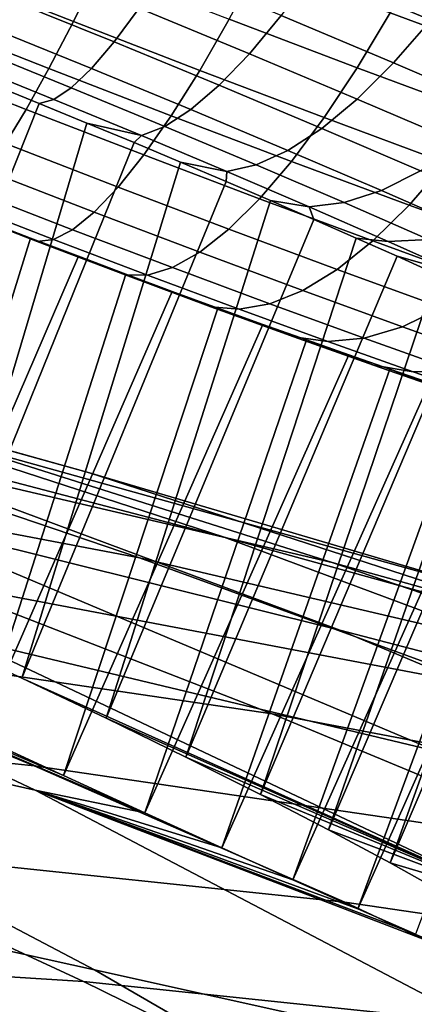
# Model space of a CAD drawing. Header units: metres. Extents: x -166 to 33, y -71 to 34.
# Tile 308 of 332: x 12.838 to 13.427, y 20.134 to 21.606. Entities that reach past the tile are written whole.
import ezdxf

# ---------------------------------------------------------------- set-up
doc = ezdxf.new("R2010")
doc.units = ezdxf.units.M
doc.layers.add('solid_12208131', color=7, linetype='CONTINUOUS')

msp = doc.modelspace()

# ---------------------------------------------------------------- linework, layer by layer
at = {"layer": 'solid_12208131'}
for points in [[(12.917951, 21.602783, 12.691736), (12.727731, 21.677576, 12.679004), (12.761018, 21.758171, 12.608312), (12.956645, 21.681252, 12.621406)], [(13.277164, 21.678452, 17.095024), (13.451781, 21.604919, 17.037233), (13.507635, 21.677576, 17.102057), (13.327106, 21.753599, 17.161802)], [(13.582302, 21.544916, 12.715319), (13.391313, 21.615997, 12.645312), (13.43986, 21.705233, 12.597553), (13.634258, 21.632883, 12.668809)], [(12.819239, 21.637478, 16.899273), (12.978903, 21.572529, 16.879026), (13.016006, 21.62291, 16.972223), (12.848232, 21.691158, 16.993498)], [(13.342054, 21.533667, 12.703588), (13.150846, 21.606215, 12.653251), (13.195688, 21.690222, 12.593812), (13.391313, 21.615997, 12.645312)], [(12.881408, 21.532576, 12.771336), (12.697417, 21.604919, 12.75902), (12.727731, 21.677576, 12.679004), (12.917951, 21.602783, 12.691736)], [(13.106783, 21.529821, 12.7227), (12.917951, 21.602783, 12.691736), (12.956645, 21.681252, 12.621406), (13.150846, 21.606215, 12.653251)], [(13.228235, 21.61186, 17.019049), (13.055878, 21.68318, 17.058121), (13.016006, 21.62291, 16.972223), (13.180936, 21.554663, 16.934834)], [(13.228235, 21.61186, 17.019049), (13.396235, 21.541115, 16.963448), (13.451781, 21.604919, 17.037233), (13.277164, 21.678452, 17.095024)], [(12.793933, 21.594141, 16.798862), (12.945038, 21.532673, 16.779701), (12.978903, 21.572529, 16.879026), (12.819239, 21.637478, 16.899273)], [(13.180936, 21.554663, 16.934834), (13.016006, 21.62291, 16.972223), (12.978903, 21.572529, 16.879026), (13.135862, 21.50758, 16.843443)], [(13.528733, 21.464191, 12.772015), (13.342054, 21.533667, 12.703588), (13.391313, 21.615997, 12.645312), (13.582302, 21.544916, 12.715319)], [(12.847476, 21.471512, 12.859202), (12.670457, 21.541115, 12.847354), (12.697417, 21.604919, 12.75902), (12.881408, 21.532576, 12.771336)], [(13.064056, 21.462004, 12.801286), (12.881408, 21.532576, 12.771336), (12.917951, 21.602783, 12.691736), (13.106783, 21.529821, 12.7227)], [(13.292706, 21.459278, 12.771646), (13.106783, 21.529821, 12.7227), (13.150846, 21.606215, 12.653251), (13.342054, 21.533667, 12.703588)], [(13.180936, 21.554663, 16.934834), (13.341698, 21.486965, 16.88163), (13.396235, 21.541115, 16.963448), (13.228235, 21.61186, 17.019049)], [(13.396235, 21.541115, 16.963448), (13.558526, 21.471512, 16.891769), (13.620464, 21.532576, 16.962732), (13.451781, 21.604919, 17.037233)], [(12.772636, 21.561689, 16.693535), (12.914837, 21.503843, 16.675503), (12.945038, 21.532673, 16.779701), (12.793933, 21.594141, 16.798862)], [(13.135862, 21.50758, 16.843443), (12.978903, 21.572529, 16.879026), (12.945038, 21.532673, 16.779701), (13.093583, 21.471207, 16.746027)], [(12.755615, 21.540533, 16.584614), (12.88868, 21.486404, 16.567741), (12.914837, 21.503843, 16.675503), (12.772636, 21.561689, 16.693535)], [(13.135862, 21.50758, 16.843443), (13.288855, 21.443155, 16.79281), (13.341698, 21.486965, 16.88163), (13.180936, 21.554663, 16.934834)], [(12.816583, 21.420362, 12.954229), (12.647192, 21.486965, 12.942891), (12.670457, 21.541115, 12.847354), (12.847476, 21.471512, 12.859202)], [(12.794928, 21.509962, 16.468496), (12.866919, 21.480574, 16.457886), (12.88868, 21.486404, 16.567741), (12.755615, 21.540533, 16.584614)], [(13.341698, 21.486965, 16.88163), (13.496996, 21.420362, 16.81304), (13.558526, 21.471512, 16.891769), (13.396235, 21.541115, 16.963448)], [(13.023203, 21.403614, 12.888018), (12.847476, 21.471512, 12.859202), (12.881408, 21.532576, 12.771336), (13.064056, 21.462004, 12.801286)], [(13.093583, 21.471207, 16.746027), (12.945038, 21.532673, 16.779701), (12.914837, 21.503843, 16.675503), (13.054629, 21.445999, 16.64381)], [(13.243892, 21.39377, 12.84863), (13.064056, 21.462004, 12.801286), (13.106783, 21.529821, 12.7227), (13.292706, 21.459278, 12.771646)], [(13.474225, 21.391724, 12.838181), (13.292706, 21.459278, 12.771646), (13.342054, 21.533667, 12.703588), (13.528733, 21.464191, 12.772015)], [(12.794928, 21.509962, 16.468496), (12.573389, 20.742855, 16.509644), (12.866919, 21.480574, 16.457886)], [(13.054629, 21.445999, 16.64381), (12.914837, 21.503843, 16.675503), (12.88868, 21.486404, 16.567741), (13.019492, 21.432276, 16.538086)], [(13.093583, 21.471207, 16.746027), (13.238373, 21.410234, 16.698109), (13.288855, 21.443155, 16.79281), (13.135862, 21.50758, 16.843443)], [(12.938197, 21.451185, 16.443233), (12.866919, 21.480574, 16.457886), (12.573389, 20.742855, 16.509644), (12.709239, 20.6821, 16.477858)], [(13.019492, 21.432276, 16.538086), (12.88868, 21.486404, 16.567741), (12.866919, 21.480574, 16.457886), (12.938197, 21.451185, 16.443233)], [(13.288855, 21.443155, 16.79281), (13.436647, 21.37977, 16.727535), (13.496996, 21.420362, 16.81304), (13.341698, 21.486965, 16.88163)], [(12.984738, 21.355389, 12.981803), (12.816583, 21.420362, 12.954229), (12.847476, 21.471512, 12.859202), (13.023203, 21.403614, 12.888018)], [(13.054629, 21.445999, 16.64381), (13.190887, 21.388618, 16.598717), (13.238373, 21.410234, 16.698109), (13.093583, 21.471207, 16.746027)], [(12.938197, 21.451185, 16.443233), (12.709239, 20.6821, 16.477858), (13.008645, 21.421844, 16.424555)], [(12.938197, 21.451185, 16.443233), (13.008645, 21.421844, 16.424555), (13.019492, 21.432276, 16.538086)], [(13.196223, 21.337967, 12.933568), (13.023203, 21.403614, 12.888018), (13.064056, 21.462004, 12.801286), (13.243892, 21.39377, 12.84863)], [(13.419466, 21.328426, 12.912986), (13.243892, 21.39377, 12.84863), (13.292706, 21.459278, 12.771646), (13.474225, 21.391724, 12.838181)], [(13.019492, 21.432276, 16.538086), (13.146997, 21.378582, 16.495888), (13.190887, 21.388618, 16.598717), (13.054629, 21.445999, 16.64381)], [(13.238373, 21.410234, 16.698109), (13.378242, 21.350248, 16.636333), (13.436647, 21.37977, 16.727535), (13.288855, 21.443155, 16.79281)], [(13.078021, 21.392651, 16.401903), (13.008645, 21.421844, 16.424555), (12.709239, 20.6821, 16.477858), (12.840836, 20.621557, 16.43124)], [(13.008645, 21.421844, 16.424555), (13.078021, 21.392651, 16.401903), (13.146997, 21.378582, 16.495888), (13.019492, 21.432276, 16.538086)], [(12.949147, 21.317938, 13.081459), (12.789119, 21.37977, 13.055218), (12.816583, 21.420362, 12.954229), (12.984738, 21.355389, 12.981803)], [(13.190887, 21.388618, 16.598717), (13.322515, 21.332169, 16.540581), (13.378242, 21.350248, 16.636333), (13.238373, 21.410234, 16.698109)], [(13.078021, 21.392651, 16.401903), (12.840836, 20.621557, 16.43124), (13.145996, 21.363745, 16.375393)], [(13.150304, 21.29257, 13.02539), (12.984738, 21.355389, 12.981803), (13.023203, 21.403614, 12.888018), (13.196223, 21.337967, 12.933568)], [(13.078021, 21.392651, 16.401903), (13.145996, 21.363745, 16.375393), (13.146997, 21.378582, 16.495888)], [(13.365145, 21.275099, 12.995485), (13.196223, 21.337967, 12.933568), (13.243892, 21.39377, 12.84863), (13.419466, 21.328426, 12.912986)], [(12.916877, 21.291731, 13.185731), (12.765429, 21.350248, 13.160896), (12.789119, 21.37977, 13.055218), (12.949147, 21.317938, 13.081459)], [(13.145996, 21.363745, 16.375393), (13.212502, 21.335155, 16.34506), (13.270168, 21.325756, 16.441488), (13.146997, 21.378582, 16.495888)], [(13.146997, 21.378582, 16.495888), (13.270168, 21.325756, 16.441488), (13.322515, 21.332169, 16.540581), (13.190887, 21.388618, 16.598717)], [(13.378242, 21.350248, 16.636333), (13.512063, 21.291731, 16.561197), (13.57805, 21.317938, 16.648144), (13.436647, 21.37977, 16.727535)], [(13.589366, 21.266499, 12.993836), (13.419466, 21.328426, 12.912986), (13.474225, 21.391724, 12.838181), (13.649878, 21.327698, 12.921769)], [(13.212502, 21.335155, 16.34506), (13.145996, 21.363745, 16.375393), (12.840836, 20.621557, 16.43124), (12.966918, 20.561852, 16.37023)], [(12.084291, 21.167839, 33.801708), (12.942263, 20.928577, 33.655548), (12.289557, 21.109541, 29.598717), (11.4253, 21.350868, 29.75264)], [(12.888336, 21.277098, 13.293303), (12.745811, 21.332169, 13.269933), (12.765429, 21.350248, 13.160896), (12.916877, 21.291731, 13.185731)], [(13.10671, 21.258156, 13.122939), (12.949147, 21.317938, 13.081459), (12.984738, 21.355389, 12.981803), (13.150304, 21.29257, 13.02539)], [(13.322515, 21.332169, 16.540581), (13.448451, 21.277098, 16.469873), (13.512063, 21.291731, 16.561197), (13.378242, 21.350248, 16.636333)], [(12.709306, 21.335155, 13.491288), (12.730514, 21.325756, 13.380954), (12.863882, 21.274225, 13.402823), (12.781932, 21.306948, 13.501128)], [(13.212502, 21.335155, 16.34506), (12.966918, 20.561852, 16.37023), (13.277384, 21.306948, 16.310974)], [(13.311947, 21.232412, 13.08464), (13.150304, 21.29257, 13.02539), (13.196223, 21.337967, 12.933568), (13.365145, 21.275099, 12.995485)], [(13.212502, 21.335155, 16.34506), (13.277384, 21.306948, 16.310974), (13.270168, 21.325756, 16.441488)], [(12.863882, 21.274225, 13.402823), (12.730514, 21.325756, 13.380954), (12.745811, 21.332169, 13.269933), (12.888336, 21.277098, 13.293303)], [(13.270168, 21.325756, 16.441488), (13.388014, 21.274225, 16.375322), (13.448451, 21.277098, 16.469873), (13.322515, 21.332169, 16.540581)], [(13.340494, 21.279186, 16.273199), (13.388014, 21.274225, 16.375322), (13.270168, 21.325756, 16.441488), (13.277384, 21.306948, 16.310974)], [(13.528606, 21.215517, 13.073272), (13.365145, 21.275099, 12.995485), (13.419466, 21.328426, 12.912986), (13.589366, 21.266499, 12.993836)], [(12.781932, 21.306948, 13.501128), (12.854156, 21.279186, 13.515041), (12.642568, 20.595678, 13.574327), (12.506702, 20.657564, 13.544774)], [(12.854156, 21.279186, 13.515041), (12.781932, 21.306948, 13.501128), (12.863882, 21.274225, 13.402823)], [(13.065993, 21.235153, 13.224987), (12.916877, 21.291731, 13.185731), (12.949147, 21.317938, 13.081459), (13.10671, 21.258156, 13.122939)], [(13.340494, 21.279186, 16.273199), (13.277384, 21.306948, 16.310974), (12.966918, 20.561852, 16.37023), (13.086091, 20.503719, 16.295509)], [(13.028666, 21.223854, 13.330247), (12.888336, 21.277098, 13.293303), (12.916877, 21.291731, 13.185731), (13.065993, 21.235153, 13.224987)], [(13.260542, 21.200903, 13.179325), (13.10671, 21.258156, 13.122939), (13.150304, 21.29257, 13.02539), (13.311947, 21.232412, 13.08464)], [(12.289557, 21.109541, 29.598717), (13.143231, 20.83223, 29.446678), (12.468287, 21.009026, 25.391531), (11.608427, 21.288689, 25.550699)], [(12.925603, 21.252016, 13.532952), (12.642568, 20.595678, 13.574327), (12.854156, 21.279186, 13.515041)], [(12.925603, 21.252016, 13.532952), (12.854156, 21.279186, 13.515041), (12.863882, 21.274225, 13.402823), (12.995197, 21.224401, 13.437393)], [(12.995197, 21.224401, 13.437393), (12.863882, 21.274225, 13.402823), (12.888336, 21.277098, 13.293303), (13.028666, 21.223854, 13.330247)], [(13.340494, 21.279186, 16.273199), (13.086091, 20.503719, 16.295509), (13.401505, 21.252016, 16.231932)], [(13.468365, 21.175398, 13.159074), (13.311947, 21.232412, 13.08464), (13.365145, 21.275099, 12.995485), (13.528606, 21.215517, 13.073272)], [(13.340494, 21.279186, 16.273199), (13.401505, 21.252016, 16.231932), (13.499586, 21.224401, 16.297924), (13.388014, 21.274225, 16.375322)], [(13.388014, 21.274225, 16.375322), (13.499586, 21.224401, 16.297924), (13.567682, 21.223854, 16.387161), (13.448451, 21.277098, 16.469873)], [(12.925603, 21.252016, 13.532952), (12.996139, 21.225485, 13.554817), (12.775144, 20.535044, 13.618915), (12.642568, 20.595678, 13.574327)], [(12.996139, 21.225485, 13.554817), (12.925603, 21.252016, 13.532952), (12.995197, 21.224401, 13.437393)], [(13.211577, 21.180971, 13.27835), (13.065993, 21.235153, 13.224987), (13.10671, 21.258156, 13.122939), (13.260542, 21.200903, 13.179325)], [(13.460309, 21.225485, 16.18726), (13.401505, 21.252016, 16.231932), (13.086091, 20.503719, 16.295509), (13.197257, 20.447803, 16.207785)], [(13.401505, 21.252016, 16.231932), (13.460309, 21.225485, 16.18726), (13.499586, 21.224401, 16.297924)], [(13.16567, 21.172865, 13.380466), (13.028666, 21.223854, 13.330247), (13.065993, 21.235153, 13.224987), (13.211577, 21.180971, 13.27835)], [(13.4094, 21.146645, 13.250163), (13.260542, 21.200903, 13.179325), (13.311947, 21.232412, 13.08464), (13.468365, 21.175398, 13.159074)], [(13.065657, 21.199633, 13.580605), (12.775144, 20.535044, 13.618915), (12.996139, 21.225485, 13.554817)], [(13.065657, 21.199633, 13.580605), (12.996139, 21.225485, 13.554817), (12.995197, 21.224401, 13.437393), (13.123401, 21.176689, 13.484385)], [(13.123401, 21.176689, 13.484385), (12.995197, 21.224401, 13.437393), (13.028666, 21.223854, 13.330247), (13.16567, 21.172865, 13.380466)], [(13.460309, 21.225485, 16.18726), (13.197257, 20.447803, 16.207785), (13.516815, 21.199633, 16.139252)], [(13.352455, 21.129622, 13.34539), (13.211577, 21.180971, 13.27835), (13.260542, 21.200903, 13.179325), (13.4094, 21.146645, 13.250163)], [(13.065657, 21.199633, 13.580605), (13.133978, 21.174528, 13.610256), (12.90301, 20.476452, 13.678078), (12.775144, 20.535044, 13.618915)], [(13.133978, 21.174528, 13.610256), (13.065657, 21.199633, 13.580605), (13.123401, 21.176689, 13.484385)], [(13.570875, 21.174528, 16.08802), (13.516815, 21.199633, 16.139252), (13.197257, 20.447803, 16.207785), (13.299233, 20.394838, 16.108021)], [(12.468287, 21.009026, 25.391531), (13.315963, 20.693382, 25.234619), (12.622066, 20.866287, 21.182751), (11.768264, 21.184566, 21.346062)], [(13.304422, 20.794235, 41.920334), (12.711465, 20.982424, 37.858044), (11.850938, 21.183928, 37.997578), (12.450512, 20.993938, 42.051651)], [(13.200824, 21.150274, 13.643657), (12.90301, 20.476452, 13.678078), (13.133978, 21.174528, 13.610256)], [(13.24746, 21.131468, 13.543423), (13.123401, 21.176689, 13.484385), (13.16567, 21.172865, 13.380466), (13.298247, 21.12454, 13.443556)], [(13.200824, 21.150274, 13.643657), (13.133978, 21.174528, 13.610256), (13.123401, 21.176689, 13.484385), (13.24746, 21.131468, 13.543423)], [(13.298247, 21.12454, 13.443556), (13.16567, 21.172865, 13.380466), (13.211577, 21.180971, 13.27835), (13.352455, 21.129622, 13.34539)], [(13.570875, 21.174528, 16.08802), (13.299233, 20.394838, 16.108021), (13.622266, 21.150274, 16.033772)], [(13.552089, 21.095814, 13.334882), (13.4094, 21.146645, 13.250163), (13.468365, 21.175398, 13.159074), (13.618299, 21.121984, 13.248096)], [(13.01677, 20.801279, 46.109722), (12.450512, 20.993938, 42.051651), (11.58921, 21.157999, 42.184109), (12.162349, 20.96384, 46.234146)], [(12.711465, 20.982424, 37.858044), (13.563054, 20.745255, 37.719963), (12.942263, 20.928577, 33.655548), (12.084291, 21.167839, 33.801708)], [(13.200824, 21.150274, 13.643657), (13.265942, 21.126963, 13.680665), (13.024904, 20.420628, 13.751231), (12.90301, 20.476452, 13.678078)], [(13.265942, 21.126963, 13.680665), (13.200824, 21.150274, 13.643657), (13.24746, 21.131468, 13.543423), (13.366378, 21.089106, 13.614027)], [(13.670798, 21.126963, 15.976724), (13.622266, 21.150274, 16.033772), (13.299233, 20.394838, 16.108021), (13.391032, 20.345484, 15.997255)], [(13.487494, 21.081516, 13.425567), (13.352455, 21.129622, 13.34539), (13.4094, 21.146645, 13.250163), (13.552089, 21.095814, 13.334882)], [(13.366378, 21.089106, 13.614027), (13.24746, 21.131468, 13.543423), (13.298247, 21.12454, 13.443556), (13.425329, 21.079269, 13.519008)], [(13.425329, 21.079269, 13.519008), (13.298247, 21.12454, 13.443556), (13.352455, 21.129622, 13.34539), (13.487494, 21.081516, 13.425567)], [(13.329313, 21.104595, 13.721269), (13.024904, 20.420628, 13.751231), (13.265942, 21.126963, 13.680665)], [(13.329313, 21.104595, 13.721269), (13.265942, 21.126963, 13.680665), (13.366378, 21.089106, 13.614027)], [(13.670798, 21.126963, 15.976724), (13.391032, 20.345484, 15.997255), (13.716462, 21.104595, 15.916894)], [(12.942263, 20.928577, 33.655548), (13.789729, 20.653641, 33.511177), (13.143231, 20.83223, 29.446678), (12.289557, 21.109541, 29.598717)], [(13.329313, 21.104595, 13.721269), (13.390747, 21.083246, 13.765355), (13.139585, 20.368307, 13.837615), (13.024904, 20.420628, 13.751231)], [(13.390747, 21.083246, 13.765355), (13.329313, 21.104595, 13.721269), (13.366378, 21.089106, 13.614027), (13.479196, 21.049942, 13.695633)], [(13.759111, 21.083246, 15.854456), (13.716462, 21.104595, 15.916894), (13.391032, 20.345484, 15.997255), (13.471773, 20.300385, 15.876642)], [(13.450051, 21.062977, 13.812795), (13.139585, 20.368307, 13.837615), (13.390747, 21.083246, 13.765355)], [(13.479196, 21.049942, 13.695633), (13.366378, 21.089106, 13.614027), (13.425329, 21.079269, 13.519008), (13.545893, 21.037418, 13.606215)], [(13.450051, 21.062977, 13.812795), (13.390747, 21.083246, 13.765355), (13.479196, 21.049942, 13.695633)], [(13.545893, 21.037418, 13.606215), (13.425329, 21.079269, 13.519008), (13.487494, 21.081516, 13.425567), (13.615606, 21.037043, 13.518234)], [(13.450051, 21.062977, 13.812795), (13.506937, 21.04389, 13.863346), (13.245823, 20.320225, 13.936245), (13.139585, 20.368307, 13.837615)], [(13.561376, 21.025991, 13.916972), (13.245823, 20.320225, 13.936245), (13.506937, 21.04389, 13.863346)], [(12.622066, 20.866287, 21.182751), (13.462069, 20.512047, 21.022079), (12.752411, 20.681326, 16.973951), (11.906328, 21.038488, 17.140339)], [(13.561376, 21.025991, 13.916972), (13.613252, 21.009321, 13.973568), (13.342667, 20.276968, 14.046171), (13.245823, 20.320225, 13.936245)], [(12.024205, 20.850431, 12.935052), (12.861012, 20.454403, 12.766606), (12.123692, 20.62064, 8.732008), (11.280725, 21.01989, 8.904982)], [(13.143231, 20.83223, 29.446678), (13.98481, 20.519241, 29.296793), (13.315963, 20.693382, 25.234619), (12.468287, 21.009026, 25.391531)], [(13.662391, 20.993937, 14.032959), (13.342667, 20.276968, 14.046171), (13.613252, 21.009321, 13.973568)], [(13.86386, 20.603405, 45.98637), (13.304422, 20.794235, 41.920334), (12.450512, 20.993938, 42.051651), (13.01677, 20.801279, 46.109722)], [(14.149463, 20.559189, 41.790379), (13.563054, 20.745255, 37.719963), (12.711465, 20.982424, 37.858044), (13.304422, 20.794235, 41.920334)], [(13.662391, 20.993937, 14.032959), (13.708578, 20.979902, 14.094878), (13.429067, 20.239166, 14.166114), (13.342667, 20.276968, 14.046171)], [(13.551092, 20.606178, 50.170109), (13.01677, 20.801279, 46.109722), (12.162349, 20.96384, 46.234146), (12.703777, 20.76722, 50.286987)], [(13.563054, 20.745255, 37.719963), (14.404215, 20.472723, 37.583569), (13.789729, 20.653641, 33.511177), (12.942263, 20.928577, 33.655548)], [(13.215014, 20.568373, 54.342186), (12.703777, 20.76722, 50.286987), (11.850644, 20.892986, 50.404671), (12.369245, 20.69294, 54.452766)], [(13.315963, 20.693382, 25.234619), (14.14994, 20.342077, 25.080244), (13.462069, 20.512047, 21.022079), (12.622066, 20.866287, 21.182751)], [(13.024904, 20.420628, 13.751231), (12.861012, 20.454403, 12.766606), (12.024205, 20.850431, 12.935052)], [(12.90301, 20.476452, 13.678078), (13.024904, 20.420628, 13.751231), (12.024205, 20.850431, 12.935052)], [(12.775144, 20.535044, 13.618915), (12.90301, 20.476452, 13.678078), (12.024205, 20.850431, 12.935052)], [(13.789729, 20.653641, 33.511177), (14.625188, 20.343332, 33.368855), (13.98481, 20.519241, 29.296793), (13.143231, 20.83223, 29.446678)], [(14.391136, 20.410154, 50.05423), (13.86386, 20.603405, 45.98637), (13.01677, 20.801279, 46.109722), (13.551092, 20.606178, 50.170109)], [(14.70215, 20.37051, 45.864296), (14.149463, 20.559189, 41.790379), (13.304422, 20.794235, 41.920334), (13.86386, 20.603405, 45.98637)], [(12.123692, 20.62064, 8.732008), (12.949773, 20.186047, 8.5625), (12.206769, 20.349615, 4.533082), (11.374514, 20.787733, 4.706479)], [(12.859605, 20.490858, 58.503391), (12.369245, 20.69294, 54.452766), (11.51915, 20.78228, 54.563919), (12.017091, 20.579336, 58.607853)], [(14.055015, 20.408869, 54.232353), (13.551092, 20.606178, 50.170109), (12.703777, 20.76722, 50.286987), (13.215014, 20.568373, 54.342186)], [(13.697831, 20.367495, 58.399464), (13.215014, 20.568373, 54.342186), (12.369245, 20.69294, 54.452766), (12.859605, 20.490858, 58.503391)], [(13.98481, 20.519241, 29.296793), (14.812788, 20.170891, 29.14933), (14.14994, 20.342077, 25.080244), (13.315963, 20.693382, 25.234619)], [(12.840836, 20.621557, 16.43124), (12.709239, 20.6821, 16.477858), (12.752411, 20.681326, 16.973951), (13.583167, 20.288509, 16.810579)], [(13.462069, 20.512047, 21.022079), (14.286854, 20.122446, 20.864321), (13.583167, 20.288509, 16.810579), (12.752411, 20.681326, 16.973951)], [(12.861012, 20.454403, 12.766606), (13.681056, 20.023315, 12.601535), (12.949773, 20.186047, 8.5625), (12.123692, 20.62064, 8.732008)], [(12.966918, 20.561852, 16.37023), (12.840836, 20.621557, 16.43124), (13.583167, 20.288509, 16.810579)], [(13.323539, 20.286934, 62.556206), (12.859605, 20.490858, 58.503391), (12.017091, 20.579336, 58.607853), (12.488755, 20.374563, 62.654373)], [(14.530341, 20.209536, 58.296246), (14.055015, 20.408869, 54.232353), (13.215014, 20.568373, 54.342186), (13.697831, 20.367495, 58.399464)], [(13.086091, 20.503719, 16.295509), (12.966918, 20.561852, 16.37023), (13.583167, 20.288509, 16.810579)], [(13.197257, 20.447803, 16.207785), (13.086091, 20.503719, 16.295509), (13.583167, 20.288509, 16.810579)], [(14.154072, 20.164768, 62.458542), (13.697831, 20.367495, 58.399464), (12.859605, 20.490858, 58.503391), (13.323539, 20.286934, 62.556206)], [(13.504247, 20.207298, 14.294871), (13.567446, 20.181795, 14.431015), (13.681056, 20.023315, 12.601535), (12.861012, 20.454403, 12.766606)], [(13.429067, 20.239166, 14.166114), (13.504247, 20.207298, 14.294871), (12.861012, 20.454403, 12.766606)], [(13.342667, 20.276968, 14.046171), (13.429067, 20.239166, 14.166114), (12.861012, 20.454403, 12.766606)], [(13.245823, 20.320225, 13.936245), (13.342667, 20.276968, 14.046171), (12.861012, 20.454403, 12.766606)], [(13.139585, 20.368307, 13.837615), (13.245823, 20.320225, 13.936245), (12.861012, 20.454403, 12.766606)], [(13.024904, 20.420628, 13.751231), (13.139585, 20.368307, 13.837615), (12.861012, 20.454403, 12.766606)], [(13.299233, 20.394838, 16.108021), (13.197257, 20.447803, 16.207785), (13.583167, 20.288509, 16.810579)], [(12.488755, 20.374563, 62.654373), (11.651139, 20.42737, 62.752872), (12.103494, 20.220613, 66.795944), (12.933168, 20.1684, 66.703407)], [(13.391032, 20.345484, 15.997255), (13.299233, 20.394838, 16.108021), (13.583167, 20.288509, 16.810579)], [(13.323539, 20.286934, 62.556206), (12.488755, 20.374563, 62.654373), (12.933168, 20.1684, 66.703407), (13.760039, 20.081718, 66.611191)], [(12.206769, 20.349615, 4.533082), (13.020674, 19.876781, 4.363509), (12.554432, 19.86511, 0.28138), (11.751387, 20.347729, 0.450609)], [(12.949773, 20.186047, 8.5625), (13.757639, 19.717018, 8.396729), (13.020674, 19.876781, 4.363509), (12.206769, 20.349615, 4.533082)], [(13.391032, 20.345484, 15.997255), (13.583167, 20.288509, 16.810579), (14.397282, 19.86092, 16.65048), (13.471773, 20.300385, 15.876642)], [(14.154072, 20.164768, 62.458542), (13.323539, 20.286934, 62.556206), (13.760039, 20.081718, 66.611191), (14.582703, 19.960854, 66.519447)], [(12.533701, 20.012457, 70.841057), (13.355346, 19.960779, 70.754196), (12.933168, 20.1684, 66.703407), (12.103494, 20.220613, 66.795944)], [(13.681056, 20.023315, 12.601535), (14.483018, 19.558069, 12.440104), (13.757639, 19.717018, 8.396729), (12.949773, 20.186047, 8.5625)], [(13.355346, 19.960779, 70.754196), (14.174213, 19.87499, 70.667625), (13.760039, 20.081718, 66.611191), (12.933168, 20.1684, 66.703407)]]:
    msp.add_3dface(points, dxfattribs=at)

doc.saveas('drawing.dxf')
